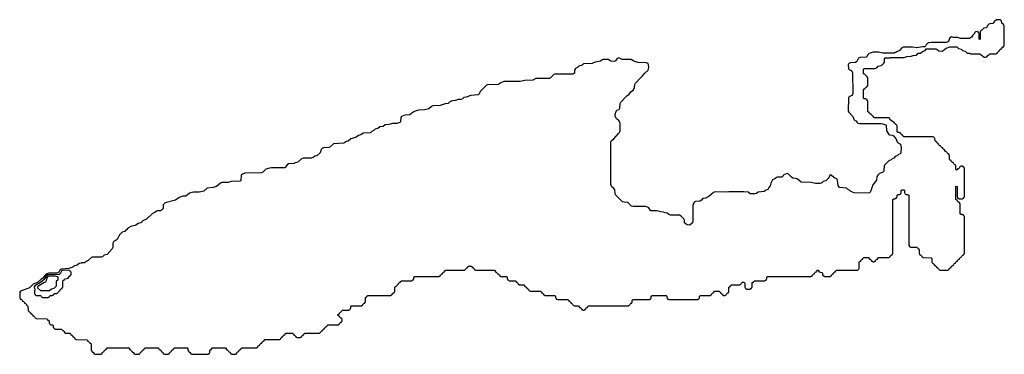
# Model space of a CAD drawing. Extents: x 2889633 to 3052318, y 540750 to 918690.
# Tile 517 of 656: x 2906510 to 2925250, y 818910 to 825277. Entities that reach past the tile are written whole.
import ezdxf

# ---------------------------------------------------------------- set-up
doc = ezdxf.new("R2010")
doc.units = 0

msp = doc.modelspace()

# ---------------------------------------------------------------- linework, layer by layer
at = {"layer": '0CON02XD'}
for points in [[(2920725, 820340), (2920730, 820345), (2920730, 820375), (2920745, 820390), (2921575, 820390), (2921585, 820400), (2921598, 820402), (2921600, 820415), (2921612, 820428), (2921625, 820440), (2921638, 820442), (2921640, 820455), (2921665, 820480), (2921678, 820482), (2921680, 820495), (2921695, 820510), (2921708, 820508), (2921725, 820480), (2921735, 820480), (2921745, 820470), (2921778, 820468), (2921790, 820455), (2921790, 820425), (2921805, 820400), (2921815, 820400), (2921825, 820390), (2921935, 820390), (2921945, 820400), (2921958, 820402), (2921960, 820415), (2921972, 820428), (2921985, 820440), (2921998, 820442), (2922000, 820455), (2922025, 820480), (2922038, 820482), (2922040, 820495), (2922055, 820510), (2922455, 820510), (2922465, 820520), (2922478, 820522), (2922480, 820535), (2922490, 820545), (2922490, 820665), (2922505, 820680), (2922518, 820682), (2922520, 820695), (2922545, 820720), (2922558, 820722), (2922560, 820735), (2922575, 820750), (2922665, 820750), (2922680, 820735), (2922682, 820722), (2922695, 820720), (2922720, 820695), (2922722, 820682), (2922735, 820680), (2922745, 820670), (2922775, 820670), (2922785, 820680), (2922798, 820682), (2922800, 820695), (2922825, 820720), (2922838, 820722), (2922840, 820735), (2922855, 820750), (2923055, 820750), (2923065, 820760), (2923078, 820762), (2923080, 820775), (2923105, 820800), (2923118, 820802), (2923120, 820815), (2923130, 820825), (2923130, 821855), (2923145, 821870), (2923175, 821870), (2923185, 821880), (2923198, 821882), (2923200, 821895), (2923210, 821905), (2923210, 821935), (2923222, 821948), (2923255, 821950), (2923265, 821960), (2923278, 821962), (2923280, 821975), (2923290, 821985), (2923290, 822025), (2923305, 822040), (2923335, 822040), (2923348, 822028), (2923350, 821985), (2923358, 821978), (2923362, 821962), (2923375, 821960), (2923385, 821950), (2923415, 821950), (2923430, 821935), (2923430, 820985), (2923438, 820978), (2923442, 820962), (2923455, 820960), (2923465, 820950), (2923588, 820948), (2923600, 820935), (2923602, 820922), (2923615, 820920), (2923628, 820908), (2923630, 820825), (2923638, 820818), (2923642, 820802), (2923655, 820800), (2923680, 820775), (2923682, 820762), (2923695, 820760), (2923705, 820750), (2923858, 820748), (2923870, 820735), (2923870, 820665), (2923878, 820658), (2923882, 820642), (2923895, 820640), (2923908, 820628), (2923920, 820615), (2923922, 820602), (2923935, 820600), (2923960, 820575), (2923962, 820562), (2923975, 820560), (2924000, 820535), (2924002, 820522), (2924015, 820520), (2924025, 820510), (2924175, 820510), (2924185, 820520), (2924198, 820522), (2924200, 820535), (2924212, 820548), (2924225, 820560), (2924238, 820562), (2924240, 820575), (2924252, 820588), (2924265, 820600), (2924278, 820602), (2924280, 820615), (2924292, 820628), (2924305, 820640), (2924318, 820642), (2924320, 820655), (2924332, 820668), (2924345, 820680), (2924358, 820682), (2924360, 820695), (2924372, 820708), (2924385, 820720), (2924398, 820722), (2924400, 820735), (2924412, 820748), (2924425, 820760), (2924438, 820762), (2924440, 820775), (2924465, 820800), (2924478, 820802), (2924480, 820815), (2924490, 820825), (2924490, 821535), (2924482, 821542), (2924478, 821558), (2924465, 821560), (2924455, 821570), (2924425, 821570), (2924410, 821585), (2924408, 821778), (2924402, 821782), (2924398, 821798), (2924385, 821800), (2924360, 821825), (2924358, 821838), (2924345, 821840), (2924330, 821855), (2924330, 822105), (2924335, 822110), (2924350, 822105), (2924350, 821905), (2924358, 821898), (2924362, 821882), (2924375, 821880), (2924385, 821870), (2924455, 821870), (2924465, 821880), (2924478, 821882), (2924480, 821895), (2924490, 821905), (2924490, 822455), (2924482, 822462), (2924478, 822478), (2924465, 822480), (2924455, 822490), (2924425, 822490), (2924415, 822480), (2924402, 822478), (2924400, 822465), (2924388, 822452), (2924375, 822440), (2924362, 822438), (2924360, 822425), (2924342, 822412), (2924330, 822425), (2924330, 822495), (2924322, 822502), (2924318, 822518), (2924305, 822520), (2924292, 822532), (2924280, 822545), (2924278, 822558), (2924265, 822560), (2924240, 822585), (2924238, 822598), (2924225, 822600), (2924210, 822615), (2924210, 822695), (2924202, 822702), (2924198, 822718), (2924185, 822720), (2924172, 822732), (2924160, 822745), (2924158, 822758), (2924145, 822760), (2924132, 822772), (2924120, 822785), (2924118, 822798), (2924105, 822800), (2924092, 822812), (2924080, 822825), (2924078, 822838), (2924065, 822840), (2924052, 822852), (2924040, 822865), (2924038, 822878), (2924025, 822880), (2924000, 822905), (2923998, 822918), (2923985, 822920), (2923960, 822945), (2923958, 822958), (2923945, 822960), (2923932, 822972), (2923930, 823015), (2923922, 823022), (2923918, 823038), (2923905, 823040), (2923895, 823050), (2923335, 823050), (2923320, 823065), (2923318, 823078), (2923305, 823080), (2923280, 823105), (2923278, 823118), (2923265, 823120), (2923255, 823130), (2923225, 823130), (2923212, 823142), (2923210, 823255), (2923202, 823262), (2923198, 823278), (2923185, 823280), (2923160, 823305), (2923158, 823318), (2923145, 823320), (2923118, 823348), (2923087, 823367), (2923058, 823408), (2922772, 823412), (2922760, 823425), (2922758, 823438), (2922745, 823440), (2922720, 823465), (2922718, 823478), (2922705, 823480), (2922680, 823505), (2922678, 823518), (2922665, 823520), (2922652, 823532), (2922650, 823735), (2922642, 823742), (2922638, 823758), (2922625, 823760), (2922615, 823770), (2922585, 823770), (2922570, 823785), (2922570, 823945), (2922585, 823960), (2922598, 823962), (2922600, 823975), (2922625, 824000), (2922638, 824002), (2922640, 824015), (2922650, 824025), (2922650, 824175), (2922642, 824182), (2922638, 824198), (2922625, 824200), (2922600, 824225), (2922598, 824238), (2922585, 824240), (2922570, 824255), (2922570, 824335), (2922582, 824348), (2922795, 824350), (2922825, 824362), (2922850, 824395), (2922912, 824408), (2922945, 824440), (2922958, 824442), (2922960, 824455), (2922970, 824465), (2922970, 824535), (2922985, 824550), (2923075, 824550), (2923083, 824557), (2923115, 824560), (2923345, 824560), (2923395, 824579), (2923478, 824582), (2923515, 824597), (2923580, 824605), (2923613, 824637), (2923657, 824643), (2923690, 824675), (2923745, 824688), (2923765, 824720), (2923945, 824720), (2923975, 824708), (2924005, 824682), (2924065, 824680), (2924085, 824688), (2924115, 824718), (2924144, 824736), (2924215, 824763), (2924345, 824758), (2924375, 824728), (2924427, 824717), (2924455, 824688), (2924507, 824677), (2924545, 824642), (2924595, 824638), (2924605, 824630), (2924785, 824630), (2924865, 824562), (2924895, 824562), (2924918, 824572), (2924945, 824600), (2924958, 824602), (2924960, 824615), (2924975, 824630), (2925095, 824630), (2925105, 824640), (2925118, 824642), (2925120, 824655), (2925132, 824668), (2925145, 824680), (2925158, 824682), (2925160, 824695), (2925172, 824708), (2925185, 824720), (2925198, 824722), (2925200, 824735), (2925225, 824760), (2925238, 824762), (2925240, 824775), (2925250, 824785), (2925250, 825155), (2925236, 825186), (2925205, 825210), (2925197, 825257), (2925177, 825277), (2925103, 825277), (2925065, 825240), (2925054, 825236), (2925030, 825205), (2924975, 825200), (2924955, 825192), (2924928, 825165), (2924910, 825125), (2924863, 825117), (2924825, 825080), (2924802, 825068), (2924790, 825055), (2924790, 824905), (2924785, 824900), (2924770, 824905), (2924770, 825015), (2924762, 825022), (2924758, 825038), (2924745, 825040), (2924735, 825050), (2924702, 825048), (2924683, 825027), (2924680, 825015), (2924648, 824985), (2924628, 824945), (2924589, 824921), (2924415, 824920), (2924358, 824938), (2924280, 824940), (2924245, 824950), (2924216, 824934), (2924201, 824901), (2924186, 824864), (2924165, 824847), (2924145, 824841), (2923855, 824840), (2923806, 824834), (2923788, 824825), (2923761, 824799), (2923748, 824772), (2923735, 824760), (2923695, 824762), (2923585, 824739), (2923505, 824756), (2923325, 824753), (2923300, 824740), (2923255, 824692), (2923202, 824668), (2923185, 824650), (2923165, 824650), (2923155, 824642), (2922935, 824640), (2922855, 824660), (2922755, 824656), (2922675, 824632), (2922648, 824605), (2922635, 824570), (2922625, 824562), (2922505, 824556), (2922475, 824547), (2922446, 824484), (2922416, 824464), (2922322, 824458), (2922305, 824453), (2922289, 824441), (2922280, 824415), (2922283, 824343), (2922295, 824328), (2922335, 824308), (2922356, 824286), (2922363, 824265), (2922364, 823875), (2922363, 823855), (2922352, 823835), (2922305, 823813), (2922283, 823795), (2922280, 823535), (2922288, 823515), (2922366, 823436), (2922395, 823372), (2922405, 823362), (2922430, 823355), (2922449, 823319), (2922465, 823307), (2922495, 823301), (2922905, 823301), (2922935, 823296), (2922989, 823279), (2922999, 823269), (2923007, 823165)], [(2923007, 823165), (2923051, 823091), (2923063, 823083), (2923115, 823078), (2923138, 823068), (2923188, 823015), (2923208, 822955), (2923235, 822928), (2923275, 822910), (2923284, 822845), (2923278, 822735), (2923270, 822725), (2923235, 822712), (2923215, 822692), (2923175, 822672), (2923150, 822645), (2923115, 822632), (2923095, 822612), (2923055, 822592), (2922971, 822509), (2922962, 822495), (2922959, 822411), (2922948, 822385), (2922915, 822362), (2922875, 822352), (2922842, 822318), (2922825, 822290), (2922816, 822224), (2922747, 822135), (2922719, 822041), (2922704, 822005), (2922688, 821985), (2922665, 821979), (2922395, 821981), (2922330, 822005), (2922309, 822029), (2922265, 822052), (2922245, 822070), (2922115, 822087), (2922085, 822120), (2922078, 822218), (2922067, 822245), (2922004, 822274), (2921955, 822320), (2921932, 822318), (2921908, 822265), (2921855, 822212), (2921800, 822195), (2921775, 822173), (2921745, 822160), (2921655, 822160), (2921575, 822180), (2921385, 822184), (2921308, 822248), (2921278, 822258), (2921225, 822264), (2921198, 822278), (2921135, 822342), (2921115, 822349), (2921054, 822326), (2921042, 822315), (2921036, 822294), (2921015, 822282), (2920935, 822280), (2920915, 822272), (2920884, 822246), (2920835, 822228), (2920807, 822165), (2920794, 822116), (2920768, 822085), (2920750, 822045), (2920715, 822032), (2920680, 822005), (2920565, 821998), (2920535, 821972), (2920509, 821961), (2920415, 821962), (2920377, 821997), (2920295, 822003), (2920006, 822004), (2919965, 821996), (2919745, 822003), (2919715, 821992), (2919629, 821911), (2919565, 821883), (2919515, 821872), (2919485, 821842), (2919456, 821824), (2919375, 821819), (2919344, 821806), (2919320, 821745), (2919321, 821455), (2919315, 821410), (2919265, 821370), (2919212, 821372), (2919198, 821388), (2919165, 821410), (2919160, 821465), (2919152, 821485), (2919100, 821540), (2919069, 821559), (2918895, 821560), (2918865, 821572), (2918835, 821598), (2918795, 821603), (2918765, 821616), (2918715, 821621), (2918635, 821640), (2918525, 821642), (2918515, 821648), (2918486, 821696), (2918425, 821720), (2918185, 821720), (2918155, 821727), (2918098, 821788), (2918080, 821800), (2918014, 821804), (2917985, 821813), (2917853, 821945), (2917844, 821974), (2917840, 822040), (2917818, 822068), (2917773, 822105), (2917760, 822145), (2917760, 822945), (2917771, 822979), (2917818, 823012), (2917910, 823110), (2917928, 823132), (2917938, 823162), (2917940, 823295), (2917934, 823334), (2917908, 823368), (2917868, 823388), (2917844, 823445), (2917844, 823475), (2917864, 823535), (2917882, 823555), (2917915, 823567), (2917934, 823586), (2917940, 823680), (2917951, 823709), (2918064, 823826), (2918108, 823862), (2918144, 823906), (2918191, 823945), (2918214, 823985), (2918221, 824045), (2918231, 824069), (2918330, 824180), (2918365, 824207), (2918410, 824260), (2918474, 824316), (2918483, 824365), (2918480, 824415), (2918471, 824441), (2918455, 824453), (2918438, 824458), (2918275, 824461), (2918196, 824486), (2918149, 824519), (2917975, 824520), (2917915, 824549), (2917875, 824533), (2917848, 824492), (2917825, 824481), (2917760, 824485), (2917709, 824519), (2917615, 824520), (2917595, 824512), (2917565, 824487), (2917465, 824469), (2917405, 824443), (2917244, 824436), (2917215, 824412), (2917155, 824392), (2917135, 824372), (2917091, 824349), (2917070, 824315), (2917068, 824262), (2917037, 824243), (2916695, 824240), (2916675, 824232), (2916615, 824172), (2916585, 824160), (2916335, 824160), (2916275, 824124), (2916125, 824120), (2916035, 824100), (2915722, 824098), (2915655, 824072), (2915625, 824042), (2915415, 824040), (2915395, 824032), (2915290, 823930), (2915272, 823908), (2915255, 823862), (2915235, 823847), (2915095, 823837), (2915005, 823803), (2914965, 823798), (2914935, 823772), (2914909, 823761), (2914855, 823760), (2914805, 823741), (2914746, 823734), (2914695, 823712), (2914665, 823682), (2914611, 823679), (2914515, 823644), (2914375, 823639), (2914345, 823623), (2914296, 823584), (2914245, 823566), (2914215, 823560), (2914102, 823558), (2914035, 823536), (2913998, 823515), (2913936, 823464), (2913842, 823458), (2913775, 823432), (2913762, 823415), (2913758, 823335), (2913745, 823322), (2913685, 823301), (2913605, 823299), (2913535, 823280), (2913463, 823277), (2913425, 823242), (2913365, 823238), (2913324, 823206), (2913275, 823192), (2913255, 823173), (2913211, 823149), (2913185, 823122), (2913045, 823118), (2913004, 823086), (2912960, 823075), (2912915, 823042), (2912835, 823019), (2912812, 823008), (2912764, 822966), (2912725, 822958), (2912695, 822933), (2912670, 822925), (2912485, 822918), (2912415, 822853), (2912395, 822842), (2912295, 822840), (2912275, 822832), (2912250, 822805), (2912227, 822745), (2912164, 822686), (2912125, 822678), (2912095, 822653), (2912066, 822644), (2911905, 822643), (2911875, 822632), (2911804, 822566), (2911756, 822554), (2911725, 822541), (2911626, 822534), (2911603, 822517), (2911572, 822468), (2911555, 822461), (2911305, 822460), (2911266, 822454), (2911195, 822430), (2911135, 822373), (2911105, 822361), (2910795, 822356), (2910748, 822335), (2910724, 822316), (2910718, 822215), (2910705, 822202), (2910535, 822200), (2910480, 822180), (2910355, 822176), (2910332, 822168), (2910256, 822104), (2910185, 822081), (2910075, 822070), (2910015, 822013), (2909990, 822005), (2909925, 821996), (2909815, 821996), (2909785, 821989), (2909745, 821973), (2909675, 821922), (2909615, 821920), (2909546, 821894), (2909475, 821842), (2909276, 821794), (2909242, 821755), (2909240, 821695), (2909228, 821665), (2909189, 821641), (2909135, 821640), (2909115, 821632), (2909084, 821606), (2909035, 821592), (2908925, 821482), (2908852, 821448), (2908815, 821412), (2908765, 821398), (2908715, 821362), (2908635, 821350), (2908571, 821309), (2908545, 821280), (2908524, 821266), (2908510, 821245), (2908463, 821237), (2908451, 821229), (2908408, 821185), (2908365, 821097), (2908348, 821082), (2908308, 821065), (2908290, 821045), (2908282, 821018), (2908280, 820945), (2908273, 820915), (2908175, 820812), (2908120, 820795), (2908095, 820772), (2908069, 820761), (2907885, 820758), (2907815, 820693), (2907762, 820668), (2907745, 820650), (2907685, 820650), (2907677, 820643), (2907645, 820638), (2907604, 820606), (2907555, 820592), (2907524, 820566), (2907445, 820540), (2907305, 820529), (2907277, 820513), (2907246, 820464), (2907216, 820454), (2907057, 820453), (2907026, 820444), (2906992, 820415), (2906951, 820359), (2906914, 820336), (2906852, 820278), (2906768, 820242), (2906695, 820172), (2906528, 820112), (2906510, 820095), (2906510, 819985), (2906520, 819975), (2906522, 819962), (2906535, 819960), (2906548, 819948), (2906560, 819935), (2906562, 819922), (2906575, 819920), (2906600, 819895), (2906602, 819882), (2906615, 819880), (2906640, 819855), (2906642, 819842), (2906655, 819840), (2906668, 819828), (2906670, 819745), (2906680, 819735), (2906682, 819722), (2906695, 819720), (2906708, 819708), (2906720, 819695), (2906722, 819682), (2906735, 819680), (2906760, 819655), (2906762, 819642), (2906775, 819640), (2906800, 819615), (2906802, 819602), (2906815, 819600), (2906825, 819590), (2907028, 819588), (2907040, 819575), (2907042, 819562), (2907055, 819560), (2907070, 819545), (2907070, 819505), (2907080, 819495), (2907082, 819482), (2907095, 819480), (2907105, 819470), (2907135, 819470), (2907148, 819458), (2907150, 819425), (2907160, 819415), (2907162, 819402), (2907175, 819400), (2907185, 819390), (2907305, 819390), (2907320, 819375), (2907322, 819362), (2907335, 819360), (2907360, 819335), (2907365, 819320), (2907375, 819320), (2907385, 819310), (2907465, 819310), (2907480, 819295), (2907482, 819282), (2907495, 819280), (2907508, 819268), (2907520, 819255), (2907522, 819242), (2907535, 819240), (2907560, 819215), (2907562, 819202), (2907575, 819200), (2907585, 819190), (2907788, 819188), (2907800, 819175), (2907802, 819162), (2907815, 819160), (2907840, 819135), (2907842, 819122), (2907855, 819120), (2907868, 819108), (2907870, 818985), (2907880, 818975), (2907882, 818962), (2907895, 818960), (2907920, 818935), (2907922, 818922), (2907935, 818920), (2907945, 818910), (2908055, 818910), (2908065, 818920), (2908078, 818922), (2908080, 818935), (2908092, 818948), (2908105, 818960), (2908118, 818962), (2908120, 818975), (2908145, 819000), (2908158, 819002), (2908160, 819015), (2908175, 819030), (2908585, 819030), (2908600, 819015), (2908602, 819002), (2908615, 819000), (2908628, 818988), (2908640, 818975), (2908642, 818962), (2908655, 818960), (2908680, 818935), (2908682, 818922), (2908695, 818920), (2908705, 818910), (2908775, 818910), (2908785, 818920), (2908798, 818922), (2908800, 818935), (2908820, 818955)], [(2907055, 819990), (2907065, 820000), (2907078, 820002), (2907080, 820015), (2907095, 820030), (2907135, 820030), (2907145, 820040), (2907158, 820042), (2907160, 820055), (2907175, 820070), (2907215, 820070), (2907225, 820080), (2907238, 820082), (2907240, 820095), (2907252, 820108), (2907265, 820120), (2907278, 820122), (2907280, 820135), (2907305, 820160), (2907318, 820162), (2907320, 820175), (2907330, 820185), (2907330, 820305), (2907345, 820320), (2907358, 820322), (2907360, 820335), (2907372, 820348), (2907415, 820350), (2907425, 820360), (2907435, 820360), (2907452, 820388), (2907465, 820400), (2907478, 820402), (2907480, 820415), (2907490, 820425), (2907490, 820475), (2907472, 820492), (2907452, 820502), (2907418, 820508), (2907325, 820504), (2907305, 820494), (2907279, 820441), (2907260, 820430), (2907045, 820424), (2907011, 820395), (2906975, 820331), (2906905, 820274), (2906796, 820214), (2906786, 820195), (2906798, 820135), (2906790, 820115), (2906790, 820065), (2906800, 820055), (2906802, 820042), (2906815, 820040), (2906825, 820030), (2906905, 820030), (2906920, 820015), (2906922, 820002), (2906935, 820000), (2906945, 819990), (2907055, 819990)], [(2908820, 818955), (2908838, 818962), (2908840, 818975), (2908865, 819000), (2908878, 819002), (2908880, 819015), (2908895, 819030), (2909145, 819030), (2909160, 819015), (2909162, 819002), (2909175, 819000), (2909200, 818975), (2909202, 818962), (2909215, 818960), (2909228, 818948), (2909240, 818935), (2909242, 818922), (2909255, 818920), (2909265, 818910), (2909335, 818910), (2909345, 818920), (2909358, 818922), (2909360, 818935), (2909372, 818948), (2909385, 818960), (2909398, 818962), (2909400, 818975), (2909425, 819000), (2909438, 819002), (2909440, 819015), (2909455, 819030), (2909695, 819030), (2909710, 819015), (2909710, 818985), (2909720, 818975), (2909722, 818962), (2909735, 818960), (2909760, 818935), (2909762, 818922), (2909775, 818920), (2909785, 818910), (2910095, 818910), (2910105, 818920), (2910118, 818922), (2910120, 818935), (2910130, 818945), (2910132, 818988), (2910145, 819000), (2910158, 819002), (2910160, 819015), (2910175, 819030), (2910425, 819030), (2910440, 819015), (2910442, 819002), (2910455, 819000), (2910480, 818975), (2910482, 818962), (2910495, 818960), (2910508, 818948), (2910520, 818935), (2910522, 818922), (2910535, 818920), (2910545, 818910), (2910615, 818910), (2910625, 818920), (2910638, 818922), (2910640, 818935), (2910652, 818948), (2910665, 818960), (2910678, 818962), (2910680, 818975), (2910705, 819000), (2910718, 819002), (2910720, 819015), (2910735, 819030), (2911015, 819030), (2911025, 819040), (2911038, 819042), (2911040, 819055), (2911052, 819068), (2911065, 819080), (2911078, 819082), (2911080, 819095), (2911092, 819108), (2911105, 819120), (2911118, 819122), (2911120, 819135), (2911145, 819160), (2911158, 819162), (2911160, 819175), (2911175, 819190), (2911455, 819190), (2911465, 819200), (2911478, 819202), (2911480, 819215), (2911492, 819228), (2911505, 819240), (2911518, 819242), (2911520, 819255), (2911545, 819280), (2911558, 819282), (2911560, 819295), (2911575, 819310), (2911705, 819310), (2911720, 819295), (2911722, 819282), (2911735, 819280), (2911760, 819255), (2911762, 819242), (2911775, 819240), (2911785, 819230), (2911855, 819230), (2911865, 819240), (2911878, 819242), (2911880, 819255), (2911905, 819280), (2911918, 819282), (2911920, 819295), (2911935, 819310), (2912215, 819310), (2912225, 819320), (2912238, 819322), (2912240, 819335), (2912252, 819348), (2912265, 819360), (2912278, 819362), (2912280, 819375), (2912292, 819388), (2912305, 819400), (2912318, 819402), (2912320, 819415), (2912345, 819440), (2912358, 819442), (2912360, 819455), (2912375, 819470), (2912575, 819470), (2912585, 819480), (2912598, 819482), (2912600, 819495), (2912625, 819520), (2912638, 819522), (2912640, 819535), (2912650, 819545), (2912650, 819575), (2912640, 819585), (2912638, 819598), (2912625, 819600), (2912612, 819612), (2912600, 819625), (2912598, 819638), (2912560, 819655), (2912585, 819680), (2912598, 819682), (2912600, 819695), (2912625, 819720), (2912638, 819722), (2912640, 819735), (2912652, 819748), (2912775, 819750), (2912785, 819760), (2912798, 819762), (2912800, 819775), (2912810, 819785), (2912810, 819815), (2912825, 819830), (2913015, 819830), (2913025, 819840), (2913038, 819842), (2913040, 819855), (2913065, 819880), (2913078, 819882), (2913080, 819895), (2913090, 819905), (2913092, 819988), (2913105, 820000), (2913118, 820002), (2913120, 820015), (2913135, 820030), (2913575, 820030), (2913585, 820040), (2913595, 820040), (2913612, 820068), (2913625, 820080), (2913638, 820082), (2913640, 820095), (2913650, 820105), (2913652, 820188), (2913665, 820200), (2913678, 820202), (2913680, 820215), (2913692, 820228), (2913705, 820240), (2913718, 820242), (2913720, 820255), (2913745, 820280), (2913758, 820282), (2913760, 820295), (2913775, 820310), (2913975, 820310), (2913985, 820320), (2913998, 820322), (2914000, 820335), (2914010, 820345), (2914010, 820375), (2914025, 820390), (2914495, 820390), (2914505, 820400), (2914518, 820402), (2914520, 820415), (2914532, 820428), (2914545, 820440), (2914558, 820442), (2914560, 820455), (2914585, 820480), (2914598, 820482), (2914600, 820495), (2914615, 820510), (2914975, 820510), (2914985, 820520), (2914998, 820522), (2915000, 820535), (2915025, 820560), (2915038, 820562), (2915040, 820575), (2915055, 820590), (2915105, 820590), (2915120, 820575), (2915122, 820562), (2915135, 820560), (2915160, 820535), (2915162, 820522), (2915175, 820520), (2915185, 820510), (2915545, 820510), (2915560, 820495), (2915562, 820482), (2915575, 820480), (2915600, 820455), (2915602, 820442), (2915615, 820440), (2915628, 820428), (2915640, 820415), (2915642, 820402), (2915655, 820400), (2915665, 820390), (2915775, 820390), (2915790, 820375), (2915790, 820345), (2915800, 820335), (2915802, 820322), (2915815, 820320), (2915825, 820310), (2915945, 820310), (2915960, 820295), (2915962, 820282), (2915975, 820280), (2916000, 820255), (2916005, 820240), (2916015, 820240), (2916025, 820230), (2916105, 820230), (2916120, 820215), (2916122, 820202), (2916135, 820200), (2916148, 820188), (2916160, 820175), (2916162, 820162), (2916175, 820160), (2916200, 820135), (2916202, 820122), (2916215, 820120), (2916225, 820110), (2916425, 820110), (2916440, 820095), (2916442, 820082), (2916455, 820080), (2916480, 820055), (2916482, 820042), (2916495, 820040), (2916505, 820030), (2916695, 820030), (2916710, 820015), (2916710, 819985), (2916720, 819975), (2916722, 819962), (2916735, 819960), (2916745, 819950), (2916945, 819950), (2916960, 819935), (2916962, 819922), (2916975, 819920), (2917000, 819895), (2917002, 819882), (2917015, 819880), (2917028, 819868), (2917040, 819855), (2917042, 819842), (2917055, 819840), (2917065, 819830), (2917145, 819830), (2917160, 819815), (2917162, 819802), (2917175, 819800), (2917200, 819775), (2917202, 819762), (2917215, 819760), (2917225, 819750), (2917255, 819750), (2917265, 819760), (2917278, 819762), (2917280, 819775), (2917305, 819800), (2917318, 819802), (2917320, 819815), (2917335, 819830), (2918095, 819830), (2918105, 819840), (2918118, 819842), (2918120, 819855), (2918145, 819880), (2918158, 819882), (2918160, 819895), (2918170, 819905), (2918170, 819935), (2918185, 819950), (2918495, 819950), (2918505, 819960), (2918518, 819962), (2918520, 819975), (2918530, 819985), (2918530, 820015), (2918545, 820030), (2918815, 820030), (2918830, 820015), (2918830, 819985), (2918840, 819975), (2918842, 819962), (2918855, 819960), (2918865, 819950), (2919415, 819950), (2919425, 819960), (2919438, 819962), (2919440, 819975), (2919450, 819985), (2919450, 820015), (2919465, 820030), (2919655, 820030), (2919665, 820040), (2919678, 820042), (2919680, 820055), (2919705, 820080), (2919718, 820082), (2919720, 820095), (2919735, 820110), (2919825, 820110), (2919840, 820095), (2919842, 820082), (2919855, 820080), (2919880, 820055), (2919882, 820042), (2919895, 820040), (2919905, 820030), (2919935, 820030), (2919945, 820040), (2919958, 820042), (2919960, 820055), (2919985, 820080), (2919998, 820082), (2920000, 820095), (2920010, 820105), (2920010, 820185), (2920025, 820200), (2920038, 820202), (2920040, 820215), (2920055, 820230), (2920215, 820230), (2920225, 820240), (2920238, 820242), (2920240, 820255), (2920265, 820280), (2920295, 820280), (2920310, 820265), (2920310, 820185), (2920320, 820175), (2920322, 820162), (2920335, 820160), (2920345, 820150), (2920415, 820150), (2920425, 820160), (2920438, 820162), (2920440, 820175), (2920450, 820185), (2920450, 820265), (2920465, 820280), (2920478, 820282), (2920480, 820295), (2920492, 820308), (2920695, 820310), (2920705, 820320), (2920718, 820322), (2920725, 820340)], [(2907075, 820122), (2907116, 820154), (2907165, 820168), (2907208, 820212), (2907210, 820305), (2907235, 820330), (2907240, 820345), (2907240, 820375), (2907230, 820385), (2907185, 820394), (2907056, 820394), (2907045, 820389), (2907026, 820365), (2907016, 820305), (2907002, 820285), (2906965, 820273), (2906939, 820251), (2906872, 820215), (2906850, 820195), (2906848, 820175), (2906903, 820123), (2907075, 820122)]]:
    msp.add_lwpolyline(points, dxfattribs=at)

doc.saveas('drawing.dxf')
